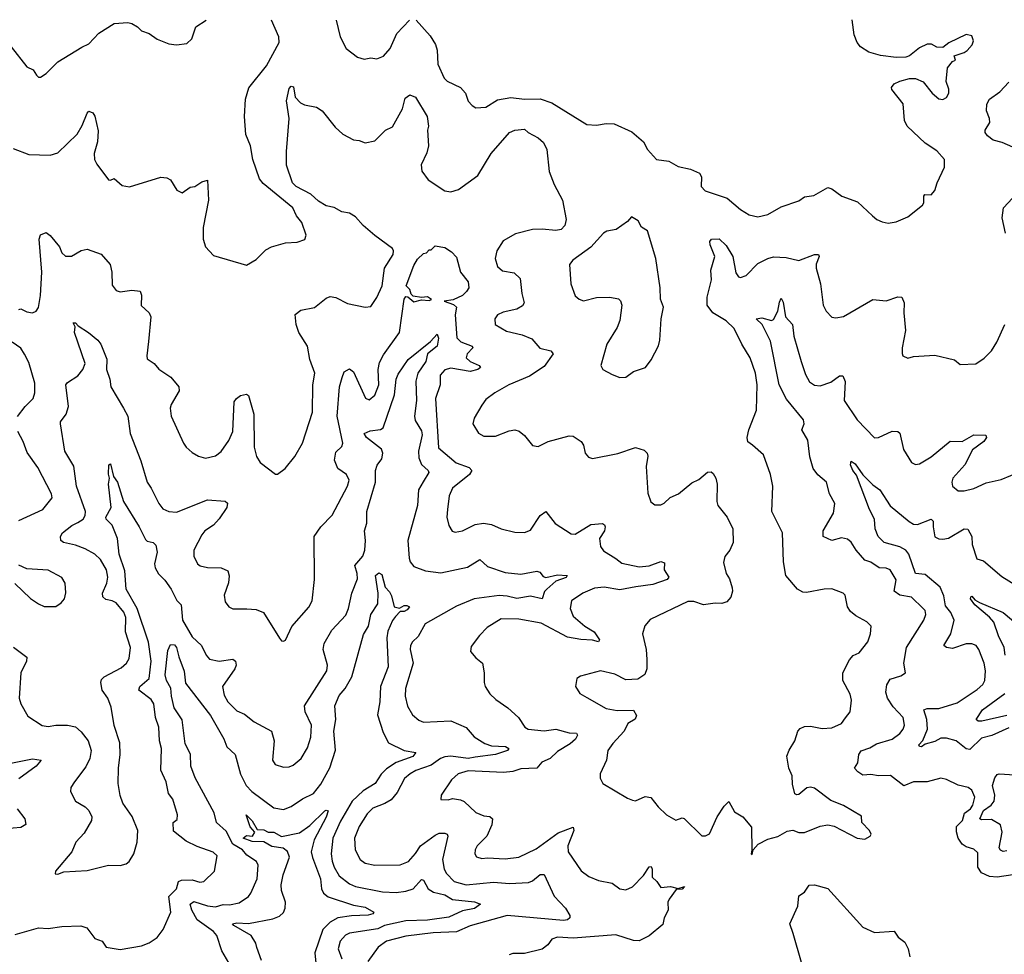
# Model space of a CAD drawing. Extents: x 1954683 to 2060285, y 904798 to 1016299.
# Tile 268 of 472: x 1981099 to 1986162, y 1011448 to 1016253. Entities that reach past the tile are written whole.
import ezdxf

# ---------------------------------------------------------------- set-up
doc = ezdxf.new("R2010")
doc.units = 0

msp = doc.modelspace()

# ---------------------------------------------------------------- linework, layer by layer
at = {"layer": '0CON10XD'}
for points in [[(1981055, 1016113.3), (1981135, 1016010), (1981167.5, 1015995), (1981185, 1015967.5), (1981195, 1015957.5), (1981205, 1015957.5), (1981235, 1015976.2), (1981294.4, 1016035.6), (1981417.6, 1016112.4), (1981455, 1016128.6), (1981505, 1016184.2), (1981585, 1016233.8), (1981655, 1016238.8), (1981675, 1016233.3), (1981705, 1016216.7), (1981725.9, 1016195.9), (1981765, 1016182.5), (1981805, 1016152.5), (1981865, 1016129.2), (1981905, 1016124), (1981958.8, 1016131.2), (1981983.3, 1016155), (1982004.3, 1016215.7), (1982058.3, 1016250.4)], [(1981065, 1015590), (1981145, 1015559.6), (1981255, 1015555.6), (1981295, 1015568.9), (1981394.6, 1015665), (1981420.5, 1015709.5), (1981445, 1015772.5), (1981455, 1015782.5), (1981475, 1015773.3), (1981485, 1015756.7), (1981502.3, 1015682.3), (1981498.9, 1015625), (1981481.4, 1015565), (1981484, 1015535), (1981495, 1015510), (1981555, 1015430), (1981565, 1015427.5), (1981585, 1015436.7), (1981625, 1015401.2), (1981663.6, 1015393.6), (1981825, 1015442.5), (1981855, 1015440), (1981875, 1015430), (1981907, 1015377), (1981935, 1015363.3), (1981975, 1015392.5), (1982000, 1015395), (1982035, 1015420), (1982065, 1015427.5), (1982070, 1015325), (1982042.9, 1015185), (1982042.9, 1015125), (1982054.5, 1015084.5), (1982095, 1015040), (1982265, 1014990), (1982315, 1015020.8), (1982365, 1015069.2), (1982393.3, 1015085), (1982465.8, 1015105.8), (1982525, 1015108.8), (1982565, 1015123.3), (1982572.5, 1015145), (1982550.3, 1015210.3), (1982521.4, 1015245), (1982503.1, 1015285), (1982350.5, 1015410.5), (1982332.5, 1015435), (1982298.1, 1015535), (1982285.6, 1015605), (1982262.4, 1015662.4), (1982254.1, 1015755), (1982260, 1015845), (1982276.6, 1015903.4), (1982368, 1016015), (1982433.1, 1016135), (1982431.5, 1016165), (1982393.4, 1016250.6)], [(1982725.4, 1016250.9), (1982747.5, 1016165), (1982776.7, 1016105), (1982835, 1016060), (1982869.3, 1016049.3), (1982905, 1016057.1), (1982935, 1016052.5), (1982970, 1016065), (1983004.4, 1016105), (1983038.3, 1016181.7), (1983103.8, 1016251.2)], [(1983137.2, 1016251.2), (1983209.6, 1016169.6), (1983237.1, 1016125), (1983245.6, 1016095.6), (1983249.4, 1016025), (1983282, 1015952), (1983297.3, 1015937.3), (1983365, 1015903.8), (1983390.8, 1015875), (1983405, 1015833.8), (1983425, 1015811.2), (1983445, 1015800), (1983495, 1015803.3), (1983555, 1015841.2), (1983625, 1015852.5), (1983695, 1015844.5), (1983775.7, 1015845.7), (1983835, 1015826.2), (1984015, 1015713.3), (1984065, 1015710), (1984115, 1015720), (1984155, 1015717.5), (1984245.9, 1015675.9), (1984306.7, 1015625), (1984326.2, 1015585), (1984373.3, 1015535), (1984437.5, 1015525), (1984485, 1015497.5), (1984547.5, 1015485), (1984594.1, 1015464.1), (1984604, 1015445), (1984603.8, 1015395), (1984622.7, 1015372.7), (1984737.5, 1015335), (1984805, 1015276.7), (1984849.5, 1015249.5), (1984895, 1015239.2), (1984945, 1015251.2), (1985015, 1015290), (1985105, 1015321.2), (1985135, 1015342), (1985181.7, 1015348.3), (1985255, 1015390), (1985275, 1015384), (1985325.8, 1015345.8), (1985406.6, 1015316.6), (1985483.3, 1015245), (1985505.6, 1015225.6), (1985533.4, 1015213.4), (1985565, 1015207.1), (1985605, 1015212.9), (1985665, 1015240), (1985740.5, 1015299.5), (1985748.1, 1015311.9), (1985747.5, 1015345), (1985753.8, 1015355), (1985785, 1015352), (1985804, 1015375), (1985815.7, 1015414.3), (1985853.8, 1015495), (1985853.8, 1015535), (1985815, 1015578), (1985755, 1015618.6), (1985661.4, 1015705), (1985648.6, 1015735), (1985640.9, 1015820.9), (1985583.9, 1015893.9), (1985582.5, 1015905), (1985595, 1015922.5), (1985625, 1015936.7), (1985675, 1015951.2), (1985705, 1015951.2), (1985743.9, 1015933.9), (1985790, 1015875), (1985825, 1015846.7), (1985845, 1015843.3), (1985865, 1015853.3), (1985876.7, 1015875), (1985876.7, 1015895), (1985862.5, 1015935), (1985870, 1016005), (1985895, 1016037.5), (1985910, 1016045), (1985903.6, 1016066.4), (1985955, 1016084), (1985970, 1016095), (1985996.1, 1016123.9), (1986002.5, 1016145), (1985995, 1016170), (1985966.4, 1016176.4), (1985876.7, 1016133.3), (1985845, 1016110), (1985815, 1016112.5), (1985787.5, 1016127.5), (1985765, 1016127.5), (1985725, 1016108.8), (1985675, 1016066.7), (1985655, 1016060), (1985605, 1016057.8), (1985525, 1016068.8), (1985465, 1016085.6), (1985423.1, 1016113.1), (1985405.2, 1016135.2), (1985389.4, 1016175), (1985379.6, 1016253)], [(1986205, 1015596.7), (1986150.9, 1015620.9), (1986105, 1015633.1), (1986075.7, 1015655), (1986062.8, 1015672.8), (1986062.9, 1015685), (1986086.9, 1015725), (1986085.7, 1015745), (1986070, 1015785), (1986071.8, 1015818.2), (1986086.4, 1015843.6), (1986138.1, 1015881.9), (1986185, 1015931.1)], [(1981095, 1014763.3), (1981105, 1014766.2), (1981135, 1014751.2), (1981165, 1014746.2), (1981183.3, 1014755), (1981195, 1014773.3), (1981206.1, 1014835), (1981212.9, 1014955), (1981199.1, 1015125), (1981205, 1015146.2), (1981235, 1015158.8), (1981255, 1015144), (1981302.9, 1015085), (1981315, 1015054.2), (1981335, 1015036.9), (1981365, 1015037.1), (1981414.5, 1015065.5), (1981445, 1015072.9), (1981517.3, 1015047.3), (1981564.4, 1014995), (1981572.7, 1014955), (1981575, 1014887.5), (1981595, 1014860), (1981615, 1014854.4), (1981675, 1014862), (1981717.7, 1014857.7), (1981725.8, 1014835.8), (1981724.2, 1014784.2), (1981765, 1014746.2), (1981773.1, 1014725), (1981761.7, 1014598.3), (1981751.8, 1014525), (1981755, 1014510), (1981790, 1014485), (1981815, 1014456.2), (1981875.5, 1014415.5), (1981917.5, 1014365), (1981918, 1014345), (1981876.9, 1014275), (1981872.9, 1014255), (1981877.5, 1014215), (1981940.8, 1014075), (1981954, 1014055), (1981985, 1014028), (1982018.3, 1014008.3), (1982055, 1013998), (1982105, 1014011.2), (1982135, 1014032), (1982175, 1014089.2), (1982194.4, 1014135), (1982202.3, 1014287.7), (1982214.1, 1014305.9), (1982235, 1014320), (1982265, 1014327.5), (1982275, 1014320), (1982303.1, 1014225), (1982303.9, 1014055), (1982317.3, 1014007.3), (1982335, 1013975.8), (1982415, 1013916.7), (1982425, 1013916.7), (1982464.4, 1013945.6), (1982513.2, 1014006.8), (1982553.5, 1014075), (1982604.4, 1014235), (1982606.4, 1014375), (1982615.6, 1014435), (1982590.9, 1014505), (1982578.1, 1014575), (1982534.7, 1014644.7), (1982519.6, 1014685), (1982515, 1014736.7), (1982545, 1014759.2), (1982615, 1014773.1), (1982675, 1014821.4), (1982695, 1014828.9), (1982725, 1014824.4), (1982784.5, 1014794.5), (1982875, 1014774.2), (1982905, 1014778.8), (1982935.7, 1014825), (1982963.1, 1014885), (1982974.4, 1014975), (1983018.9, 1015045), (1983020.5, 1015065), (1983015, 1015076.9), (1982925, 1015142.7), (1982864.7, 1015195), (1982825, 1015240), (1982795, 1015257.6), (1982755, 1015264.6), (1982715, 1015287.2), (1982675, 1015296.2), (1982635, 1015319.6), (1982595, 1015356.4), (1982520, 1015395), (1982502.3, 1015415), (1982470, 1015505), (1982470, 1015575), (1982483.8, 1015745), (1982470, 1015835), (1982485, 1015900), (1982495, 1015912), (1982507.5, 1015907.5), (1982515.6, 1015855), (1982542.5, 1015825), (1982563.3, 1015815), (1982625, 1015803.2), (1982654.3, 1015784.3), (1982720.6, 1015700.6), (1982760.8, 1015665), (1982815, 1015635.6), (1982845, 1015632.2), (1982875, 1015619.1), (1982925, 1015629.4), (1982980, 1015685), (1983015, 1015701.4), (1983066.5, 1015795), (1983081.1, 1015848.9), (1983105, 1015866), (1983133.8, 1015855), (1983193.6, 1015755), (1983200.5, 1015705), (1983196.4, 1015685), (1983200.4, 1015605), (1983192.1, 1015567.9), (1983163.9, 1015506.1), (1983166.5, 1015475), (1983199.8, 1015429.8), (1983285, 1015373.1), (1983315, 1015368.1), (1983355, 1015379.5), (1983455, 1015452.5), (1983523.3, 1015565), (1983616.6, 1015673.4), (1983645, 1015684.6), (1983695, 1015690), (1983712.6, 1015672.6), (1983765, 1015646), (1983791.7, 1015621.7), (1983808.6, 1015585), (1983822, 1015472), (1983847.5, 1015405), (1983890.5, 1015325), (1983908.1, 1015225), (1983902.5, 1015195), (1983883.8, 1015175), (1983855, 1015168.5), (1983785, 1015176.5), (1983736.1, 1015173.9), (1983648.3, 1015151.7), (1983585, 1015115.5), (1983553.1, 1015065), (1983544.4, 1015025), (1983555, 1014984.2), (1983582.2, 1014962.2), (1983640.6, 1014950.6), (1983671.8, 1014921.8), (1983680.5, 1014845), (1983693.2, 1014796.8), (1983685, 1014781.4), (1983655, 1014764.4), (1983585, 1014749.1), (1983556, 1014735), (1983541.4, 1014715), (1983544.2, 1014685), (1983601.7, 1014651.7), (1983682.6, 1014632.6), (1983732.7, 1014612.7), (1983773.3, 1014563.3), (1983830.3, 1014550.3), (1983842, 1014535), (1983795, 1014470), (1983720.5, 1014419.5), (1983614.2, 1014375), (1983542.5, 1014335), (1983495, 1014300.6), (1983475, 1014270.8), (1983435.6, 1014205), (1983429.2, 1014175), (1983457.6, 1014127.6), (1983485, 1014111.9), (1983545, 1014111.1), (1983615, 1014138.9), (1983645, 1014143.5), (1983666.6, 1014136.6), (1983695.3, 1014115.3), (1983735, 1014063.3), (1983765, 1014058.8), (1983816.6, 1014083.4), (1983925, 1014114), (1983945, 1014112.5), (1983985.8, 1014085), (1983998.1, 1014065), (1984006, 1014025), (1984024.4, 1014004.4), (1984045, 1013996.2), (1984175, 1014021.8), (1984265, 1014052.9), (1984310, 1014040), (1984325.8, 1014025), (1984328.1, 1014008.1), (1984320, 1013955), (1984328.3, 1013818.3), (1984344.3, 1013774.3), (1984365, 1013758.8), (1984395, 1013758.8), (1984412.3, 1013767.7), (1984443.4, 1013796.6), (1984486.7, 1013815), (1984555, 1013872), (1984590.9, 1013889.1), (1984635, 1013926), (1984655, 1013928.8), (1984665, 1013920), (1984679.2, 1013895), (1984685.7, 1013865.7), (1984683.8, 1013775), (1984688.8, 1013755), (1984736, 1013695), (1984766, 1013635), (1984767.5, 1013565), (1984750.8, 1013525), (1984725, 1013493.3), (1984718.3, 1013461.7), (1984730.8, 1013405), (1984747.9, 1013377.9), (1984761.7, 1013331.7), (1984764.2, 1013315), (1984755, 1013283.3), (1984735, 1013260), (1984708.8, 1013251.2), (1984675, 1013253.1), (1984615.7, 1013244.3), (1984565, 1013261.4), (1984535, 1013261.4), (1984341.3, 1013168.7), (1984313, 1013137), (1984302, 1013095), (1984320, 1013015), (1984324.1, 1012964.1), (1984324, 1012915), (1984314.1, 1012885.9), (1984277, 1012863), (1984215, 1012859.5), (1984158.3, 1012888.3), (1984085, 1012905.8), (1983982.3, 1012877.7), (1983963.3, 1012865), (1983956.2, 1012825), (1983978.3, 1012788.3), (1984015, 1012768.8), (1984115, 1012712), (1984170.3, 1012700.3), (1984255, 1012703.3), (1984270.5, 1012675), (1984264, 1012656), (1984225.7, 1012635), (1984207.8, 1012595), (1984148, 1012532), (1984123.8, 1012495), (1984116.2, 1012445), (1984083.8, 1012375), (1984083.9, 1012353.9), (1984097.5, 1012325), (1984225, 1012250), (1984250.7, 1012240.7), (1984265, 1012237.5), (1984315, 1012258.6), (1984344.3, 1012254.3), (1984381.2, 1012205), (1984425, 1012164), (1984473, 1012137), (1984505, 1012148.8), (1984515, 1012146.7), (1984607, 1012057), (1984625, 1012056.7), (1984645, 1012067.5), (1984685.8, 1012154.2), (1984720.9, 1012209.1), (1984745, 1012232.5), (1984775, 1012180), (1984816.7, 1012155), (1984861.7, 1012101.7), (1984863.3, 1011983.3), (1984860, 1011965), (1984865, 1011960), (1984870, 1011985), (1984896.4, 1012013.6), (1984945, 1012040), (1984996.8, 1012053.2), (1985045, 1012081.2), (1985075, 1012086.2), (1985105, 1012073.3), (1985135, 1012073.3), (1985214.2, 1012105.8), (1985253.9, 1012113.9), (1985286.8, 1012106.8), (1985405, 1012044), (1985445, 1012040), (1985472.5, 1012055), (1985477.5, 1012065), (1985468.8, 1012085), (1985428.8, 1012125), (1985427.5, 1012157.5), (1985335, 1012212.5), (1985269.1, 1012239.1), (1985185, 1012302), (1985165, 1012307.5), (1985145.8, 1012304.2), (1985105, 1012268.8), (1985095, 1012266.7), (1985085, 1012273.3), (1985072.3, 1012322.3), (1985071.2, 1012365), (1985054, 1012405), (1985044.3, 1012465.7), (1985055, 1012497.5), (1985084, 1012545), (1985100, 1012595), (1985111.7, 1012608.3), (1985135, 1012618.8), (1985165, 1012621.4), (1985225, 1012609.1), (1985275, 1012612.5), (1985324, 1012635), (1985345, 1012663.8), (1985368.6, 1012695), (1985376.7, 1012755), (1985369.4, 1012785), (1985331.9, 1012855), (1985332.2, 1012895), (1985365, 1012962.2), (1985385, 1012983.3), (1985415, 1012997.5), (1985459.2, 1013055), (1985474.4, 1013095), (1985477.5, 1013135), (1985455, 1013157.1), (1985397.4, 1013187.4), (1985370.9, 1013210.9), (1985356, 1013235), (1985343.9, 1013293.9), (1985332.5, 1013305), (1985275, 1013327.5), (1985235, 1013325.8), (1985145, 1013307.1), (1985125, 1013309.2), (1985098.8, 1013325), (1985037.5, 1013395), (1985027.1, 1013465), (1985021.1, 1013615), (1984965.7, 1013725), (1984971.9, 1013855), (1984959.2, 1013915), (1984924, 1014015), (1984866.2, 1014066.2)], [(1986168.6, 1015155), (1986150.8, 1015235), (1986158, 1015285), (1986203.8, 1015335)], [(1984185, 1014412.5), (1984215, 1014414.2), (1984255.7, 1014444.3), (1984317.5, 1014465), (1984346.1, 1014503.9), (1984383.9, 1014576.1), (1984391.2, 1014605), (1984397.1, 1014715), (1984410, 1014775), (1984394.2, 1014815.8), (1984392.5, 1014875), (1984369.4, 1015025), (1984327, 1015167), (1984297, 1015187), (1984279.5, 1015219.5), (1984245, 1015240), (1984224.1, 1015215.9), (1984166.7, 1015175), (1984117.5, 1015165), (1984100, 1015155), (1984036.2, 1015083.8), (1983942.7, 1015017.3), (1983926.4, 1014993.6), (1983932.5, 1014895), (1983955, 1014833.3), (1983975.9, 1014815.9), (1983997.7, 1014807.7), (1984065, 1014824), (1984134.1, 1014825.9), (1984178.3, 1014818.3), (1984188.3, 1014808.3), (1984195.8, 1014785), (1984184.4, 1014705.6), (1984170.3, 1014669.7), (1984117.5, 1014585), (1984086.2, 1014475), (1984096.7, 1014455), (1984145, 1014428), (1984185, 1014412.5)], [(1984866.2, 1014066.2), (1984842.7, 1014082.7), (1984838.8, 1014105), (1984848, 1014145), (1984888.1, 1014245), (1984890.4, 1014375), (1984881.6, 1014435), (1984855.3, 1014515), (1984811.8, 1014585), (1984772.2, 1014665), (1984730.8, 1014705), (1984662.1, 1014745), (1984633.8, 1014785), (1984633.9, 1014826.1), (1984655.3, 1014915), (1984652.4, 1014965), (1984673.4, 1015035), (1984648.6, 1015095), (1984648, 1015112), (1984656, 1015124), (1984695, 1015125.4), (1984731.2, 1015091.2), (1984765.3, 1015035), (1984780.8, 1014950.8), (1984795, 1014930.8), (1984805, 1014927.5), (1984835, 1014937.5), (1984895, 1014999.4), (1984945, 1015025.5), (1984975.5, 1015034.5), (1985040.3, 1015029.7), (1985105.7, 1015015.7), (1985185, 1015045.5), (1985206.2, 1015045), (1985209.2, 1015035), (1985194.7, 1014995.3), (1985193.8, 1014975), (1985216.4, 1014895), (1985231.1, 1014785), (1985245, 1014753.8), (1985275, 1014723.3), (1985295, 1014720), (1985335, 1014727.5), (1985485, 1014814), (1985555, 1014808), (1985615, 1014828.8), (1985635, 1014826.7), (1985647.3, 1014797.3), (1985644.3, 1014745), (1985652.9, 1014655), (1985636.7, 1014565), (1985637, 1014537), (1985640, 1014525), (1985665, 1014513.3), (1985695, 1014521.2), (1985805, 1014528.8), (1985905, 1014503.3), (1985935, 1014480), (1986015, 1014484), (1986057.9, 1014512.1), (1986095, 1014551.2), (1986122.5, 1014595), (1986164.5, 1014685.5)], [(1982756.2, 1014413.8), (1982766.9, 1014443.1), (1982795, 1014458.6), (1982815, 1014442.5), (1982876.7, 1014306.7), (1982895, 1014298.6), (1982925, 1014322.2), (1982946.2, 1014375), (1982942.3, 1014455), (1982949.5, 1014490.5), (1982969.5, 1014530.5), (1983051.2, 1014645), (1983075, 1014816), (1983085, 1014829.2), (1983095, 1014827.5), (1983125, 1014802.5), (1983165, 1014812), (1983205, 1014809.1), (1983215.5, 1014815), (1983195, 1014828.5), (1983165, 1014825.2), (1983121.8, 1014831.8), (1983111.9, 1014841.9), (1983105.2, 1014865), (1983086, 1014885), (1983125, 1014988.8), (1983145, 1015021.2), (1983175, 1015050), (1983190, 1015055), (1983205, 1015070), (1983215, 1015070), (1983235, 1015090), (1983285, 1015082.5), (1983319.3, 1015059.3), (1983345, 1015032.5), (1983365.9, 1014955), (1983405.3, 1014905), (1983408, 1014875), (1983396.2, 1014855), (1983375, 1014835.2), (1983327.8, 1014812.2), (1983281.2, 1014805), (1983329.3, 1014789.3), (1983344.4, 1014775), (1983338.2, 1014735), (1983346.7, 1014616.7), (1983366.4, 1014596.4), (1983425.7, 1014575), (1983428.9, 1014565), (1983399.6, 1014535), (1983395.4, 1014515), (1983414.5, 1014495), (1983461.2, 1014475), (1983468, 1014465), (1983455, 1014453.9), (1983415, 1014444.3), (1983315, 1014460.7), (1983285, 1014453.5), (1983260.9, 1014425), (1983261.1, 1014375), (1983237.3, 1014305), (1983251.5, 1014051.5), (1983343.3, 1013975), (1983410.4, 1013950.4), (1983424.3, 1013935), (1983412.2, 1013915), (1983324.5, 1013845), (1983306.5, 1013805), (1983298.5, 1013735), (1983295.7, 1013695), (1983305, 1013652.5), (1983323, 1013623), (1983337.7, 1013617.7), (1983375, 1013624.4), (1983441.7, 1013658.3), (1983484, 1013664), (1983525, 1013657.3), (1983575, 1013635.6), (1983645, 1013618.6), (1983695, 1013615.6), (1983725, 1013628.6), (1983775, 1013704.2), (1983805, 1013724), (1983851.9, 1013661.9), (1983935, 1013610), (1983955, 1013608), (1984035, 1013658), (1984095, 1013662.5), (1984106.4, 1013656.4), (1984110, 1013645), (1984105.7, 1013625), (1984079.6, 1013585), (1984085, 1013544.2), (1984101.3, 1013521.3), (1984165, 1013483.1), (1984195, 1013457.9), (1984285, 1013439.6), (1984335.4, 1013444.6), (1984395, 1013468), (1984415, 1013460), (1984412.9, 1013425), (1984436.1, 1013386.1), (1984428.5, 1013375), (1984355, 1013349.7), (1984266.9, 1013336.9), (1984185, 1013322.3), (1984104.7, 1013335.3), (1984055, 1013330.7), (1983994, 1013305), (1983936, 1013265), (1983928.5, 1013225), (1983945, 1013185.8), (1984005.6, 1013135), (1984053.5, 1013105), (1984080, 1013065), (1984075, 1013053.5), (1984045, 1013063.5), (1983985, 1013065.4), (1983915, 1013078.6), (1983779.9, 1013149.9), (1983665, 1013170.3), (1983575, 1013171.9), (1983502.8, 1013127.2), (1983462.5, 1013087.5), (1983419.5, 1013030.5), (1983416.2, 1013005), (1983445, 1012971.2), (1983478, 1012945), (1983486.9, 1012895), (1983487.5, 1012845), (1983492.9, 1012825), (1983516.4, 1012786.4), (1983547, 1012757), (1983608, 1012715), (1983664.4, 1012664.4), (1983695.4, 1012615.4), (1983713.8, 1012605), (1983795, 1012597.1), (1983856, 1012606), (1983925, 1012585.5), (1983961.2, 1012585), (1983966.9, 1012575), (1983956.3, 1012553.7), (1983930.2, 1012529.8), (1983865, 1012489.6), (1983826.1, 1012455), (1983784.1, 1012435.9), (1983758.8, 1012405), (1983675, 1012401.2), (1983635, 1012387.5), (1983586.8, 1012383.2), (1983405, 1012390.2), (1983354, 1012375), (1983318.8, 1012345), (1983266.7, 1012265), (1983263.8, 1012243.8), (1983302.3, 1012242.3), (1983325, 1012248), (1983365, 1012241.9), (1983385, 1012232.5), (1983445, 1012176.4), (1983485, 1012160), (1983515.7, 1012155.7), (1983529.3, 1012145), (1983527.3, 1012112.7), (1983500.3, 1012055), (1983451.1, 1012005), (1983440.6, 1011985), (1983439.2, 1011965), (1983448.3, 1011948.3), (1983475, 1011939.4), (1983505, 1011943.5), (1983595, 1011938.2), (1983665, 1011947.1), (1983755, 1011990.4), (1983867, 1012073), (1983945, 1012101.8), (1983948.9, 1012085), (1983918.2, 1012005), (1983918.5, 1011975), (1983986.3, 1011876.3), (1984025, 1011848.1), (1984075, 1011827.5), (1984145, 1011814.2), (1984185, 1011784.2), (1984215, 1011778.6), (1984249.2, 1011795), (1984307.2, 1011852.8), (1984335, 1011897.1), (1984345, 1011898.6), (1984351.1, 1011885), (1984350.6, 1011845), (1984375, 1011822), (1984395, 1011790.8), (1984445, 1011796.9), (1984485, 1011786.2), (1984516.8, 1011796.8), (1984505, 1011782.5), (1984475, 1011780), (1984438.9, 1011731.1), (1984431.9, 1011715), (1984433.1, 1011675), (1984413.5, 1011635), (1984405, 1011601.2), (1984335, 1011542.5), (1984285, 1011516.9), (1984255, 1011518.9), (1984165, 1011547), (1983945, 1011531), (1983863.5, 1011536.5), (1983834.6, 1011525.4), (1983814.4, 1011495.6), (1983785, 1011474.2), (1983695, 1011451.9), (1983635, 1011451.2), (1983615.9, 1011444.1)], [(1986205, 1011856.4), (1986125, 1011844.6), (1986085, 1011848), (1986045, 1011866.2), (1986026.1, 1011895), (1986025, 1011970), (1986005, 1011988.5), (1985965, 1012000), (1985945, 1012013.5), (1985924.8, 1012044.8), (1985916.6, 1012076.6), (1985915.8, 1012105), (1985946.2, 1012135), (1985956.6, 1012173.4), (1985987.2, 1012195), (1986000.5, 1012215), (1986009.5, 1012255), (1985995, 1012292), (1985975.4, 1012305.4), (1985925, 1012317.8), (1985865, 1012345.8), (1985835, 1012353.1), (1985764.4, 1012334.4), (1985695, 1012334.4), (1985645, 1012314.5), (1985576.2, 1012366.2), (1985515, 1012365.3), (1985475, 1012372.7), (1985435, 1012368.9), (1985409.1, 1012385), (1985392.2, 1012405), (1985408.4, 1012431.6), (1985414.4, 1012475), (1985425.4, 1012494.6), (1985470.6, 1012509.4), (1985505, 1012530.3), (1985585, 1012554.6), (1985625, 1012582.9), (1985642.1, 1012605), (1985647.7, 1012625), (1985642.1, 1012665), (1985590.4, 1012720.4), (1985561.4, 1012765), (1985552.5, 1012795), (1985557.5, 1012832.5), (1985575, 1012861.4), (1985630.3, 1012879.7), (1985653.3, 1012895), (1985644.3, 1012945), (1985658.9, 1013025), (1985748.5, 1013165), (1985758.1, 1013195), (1985754.2, 1013215), (1985745, 1013225.8), (1985683.8, 1013283.8), (1985624.2, 1013295), (1985595.5, 1013315), (1985605, 1013372.5), (1985574, 1013424), (1985555, 1013433.1), (1985517.5, 1013435), (1985475, 1013463.3), (1985444.3, 1013474.3), (1985400.6, 1013525), (1985375, 1013567.5), (1985355, 1013582.7), (1985325, 1013589.1), (1985275, 1013574.6), (1985230, 1013595), (1985230.5, 1013625), (1985282.9, 1013715), (1985291.1, 1013765), (1985262.9, 1013815), (1985247.5, 1013875), (1985202.7, 1013912.7), (1985179.5, 1013945), (1985161.1, 1014005), (1985150.8, 1014090.8), (1985120, 1014145), (1985132.2, 1014175), (1985128.5, 1014195), (1985041.3, 1014301.3), (1985003.6, 1014375), (1984959.4, 1014599.4), (1984915.8, 1014685.8), (1984886.2, 1014715), (1984915, 1014719.6), (1984965, 1014705.5), (1984975, 1014711.1), (1984998, 1014755), (1985005, 1014800), (1985015, 1014821.2), (1985025, 1014800), (1985035.8, 1014725.8), (1985073.3, 1014685), (1985080, 1014625), (1985116.6, 1014495), (1985139.1, 1014429.1), (1985160.3, 1014390.3), (1985185, 1014373.3), (1985215, 1014370.9), (1985270, 1014390), (1985315, 1014422), (1985332, 1014422), (1985343, 1014393), (1985338.1, 1014295), (1985404.6, 1014195), (1985495, 1014102.7), (1985515.3, 1014104.7), (1985585, 1014137.5), (1985615, 1014136.2), (1985625, 1014127.5), (1985643.2, 1014043.2), (1985685, 1013976.7), (1985705, 1013966.2), (1985725, 1013968.8), (1985785, 1014005.7), (1985883.4, 1014086.6), (1985945, 1014083.8), (1986005, 1014118.8), (1986066.2, 1014116.2), (1986070, 1014105), (1986056, 1014085), (1985998.5, 1014041.5), (1985958.1, 1013965), (1985897.5, 1013895), (1985892.5, 1013875), (1985895.8, 1013855), (1985925, 1013830), (1985955, 1013830), (1986005, 1013843.3), (1986069.1, 1013870.9), (1986145, 1013889.1), (1986245, 1013930)], [(1981066.8, 1013026.8), (1981135.7, 1012975), (1981134.3, 1012955), (1981104.6, 1012895), (1981096.1, 1012765), (1981105.5, 1012735), (1981141.2, 1012671.2), (1981215, 1012624), (1981245, 1012618.6), (1981285, 1012625.6), (1981345, 1012625.6), (1981385, 1012618), (1981415, 1012591.2), (1981451.4, 1012545), (1981465.6, 1012495), (1981460, 1012455), (1981439.1, 1012410.9), (1981380, 1012335), (1981362.5, 1012305), (1981360, 1012285), (1981386.2, 1012235), (1981435.5, 1012205.5), (1981455, 1012186.7), (1981470, 1012155), (1981468.8, 1012135), (1981430.3, 1012069.7), (1981386.7, 1012025), (1981366.2, 1011975), (1981282.5, 1011875), (1981281.7, 1011861.7), (1981295, 1011860), (1981325, 1011872.5), (1981445, 1011878.6), (1981555, 1011905.7), (1981615.7, 1011904.3), (1981646.8, 1011913.2), (1981662, 1011925), (1981685.7, 1011965), (1981702.9, 1012025), (1981705.7, 1012085), (1981676.3, 1012156.3), (1981629.4, 1012225), (1981616, 1012264), (1981605.7, 1012325), (1981606.2, 1012405), (1981616, 1012475), (1981614.2, 1012535), (1981584.4, 1012624.4), (1981568.9, 1012718.9), (1981551.5, 1012765), (1981523.5, 1012805), (1981515.6, 1012845), (1981519.8, 1012860.2), (1981533.1, 1012875), (1981620.1, 1012919.9), (1981648.1, 1012945), (1981662.2, 1012967.8), (1981668.2, 1013025), (1981642.2, 1013105), (1981645, 1013180), (1981635, 1013207.3), (1981595, 1013254.6), (1981575, 1013265.8), (1981542.2, 1013272.2), (1981526.5, 1013285), (1981525.4, 1013305), (1981547.3, 1013355), (1981552.6, 1013387.4), (1981544.6, 1013425), (1981515, 1013477.9), (1981485, 1013504.7), (1981435, 1013532.7), (1981385, 1013551.3), (1981324.1, 1013564.1), (1981310, 1013575), (1981307.8, 1013595), (1981318.9, 1013615), (1981367.3, 1013652.7), (1981398.6, 1013668.6), (1981425, 1013685.5), (1981435.6, 1013704.4), (1981437.7, 1013725), (1981391.5, 1013855), (1981377.4, 1013957.4), (1981331.1, 1014035), (1981308.5, 1014175), (1981308.9, 1014185), (1981338.2, 1014225), (1981349.6, 1014265), (1981336, 1014375), (1981345, 1014388), (1981398.3, 1014421.7), (1981424, 1014455), (1981435.6, 1014485), (1981380.9, 1014645), (1981384.2, 1014674.2), (1981373.3, 1014695), (1981386.2, 1014695), (1981399.2, 1014679.2), (1981452.5, 1014645), (1981501.4, 1014605), (1981516.5, 1014585), (1981547.3, 1014507.3), (1981545.4, 1014455), (1981562.9, 1014405), (1981567.9, 1014365), (1981633.1, 1014255), (1981655.6, 1014215), (1981667.3, 1014125), (1981722.5, 1013985), (1981753.6, 1013875), (1981775, 1013844.2), (1981813.5, 1013765), (1981835, 1013738.6), (1981865, 1013724.5), (1981905, 1013720.4), (1982065, 1013784.4), (1982155, 1013778), (1982167.5, 1013767.5), (1982164.4, 1013745), (1982124, 1013686), (1982095.8, 1013654.2), (1982050, 1013625), (1982035.6, 1013605), (1981994.4, 1013525), (1981994.3, 1013495), (1982013.8, 1013455), (1982027.5, 1013445), (1982065, 1013435.6), (1982134.6, 1013434.6), (1982168.8, 1013418.8), (1982176.3, 1013393.7), (1982171.7, 1013358.3), (1982150.5, 1013295), (1982155, 1013260), (1982173.8, 1013235), (1982194.3, 1013224.3), (1982266.8, 1013223.2), (1982315, 1013221.1), (1982352, 1013205), (1982435, 1013072.5), (1982445, 1013060), (1982455, 1013057.5), (1982465, 1013062.5), (1982497.4, 1013132.6), (1982585, 1013232.5), (1982603.3, 1013265), (1982615.5, 1013375.5), (1982613.3, 1013595), (1982647.5, 1013645), (1982705, 1013706), (1982784.3, 1013855), (1982792.5, 1013885), (1982778.8, 1013915), (1982734.2, 1013945), (1982718.3, 1013988.3), (1982725, 1014030), (1982755, 1014058.8), (1982760.6, 1014075), (1982731.5, 1014215), (1982742.9, 1014365), (1982756.2, 1014413.8)], [(1981835.8, 1011575), (1981876.2, 1011663.8), (1981865.7, 1011744.3), (1981905.7, 1011784.3), (1981915, 1011821.8), (1981931, 1011829), (1981985, 1011830.9), (1982025, 1011817.9), (1982045, 1011821.1), (1982100.6, 1011875), (1982114.3, 1011954.3), (1982093.6, 1011973.6), (1982011.2, 1012001.2), (1981955, 1012028.6), (1981890.5, 1012080.5), (1981887.5, 1012125), (1981909.1, 1012140.9), (1981910, 1012165), (1981886.5, 1012245), (1981864.6, 1012275), (1981852.7, 1012335), (1981824.7, 1012394.7), (1981827.7, 1012505), (1981817.9, 1012545), (1981814.5, 1012615), (1981797.7, 1012665), (1981787.9, 1012735), (1981775, 1012757.5), (1981711.2, 1012805), (1981717.1, 1012825), (1981765.3, 1012865), (1981774.8, 1012955), (1981761.7, 1013051.7), (1981702.7, 1013225), (1981645.7, 1013325), (1981639.1, 1013419.1), (1981610.3, 1013505), (1981601.5, 1013585), (1981575, 1013654.4), (1981544.1, 1013684.1), (1981541.5, 1013695), (1981570, 1013745), (1981555.8, 1013865), (1981561.2, 1013895), (1981555.8, 1013915.8), (1981557.5, 1013965), (1981565, 1013970), (1981582, 1013905), (1981601.1, 1013875), (1981631.8, 1013775), (1981713.2, 1013645), (1981745, 1013580.6), (1981755, 1013571.8), (1981785, 1013564.4), (1981798, 1013552), (1981805.4, 1013515), (1981792, 1013455), (1981794.6, 1013435), (1981813.3, 1013403.3), (1981845, 1013371.5), (1981877.8, 1013325), (1981906.2, 1013266.2), (1981928.6, 1013245), (1981936.7, 1013165), (1981985, 1013080), (1982034.3, 1013035), (1982056.9, 1012985), (1982075, 1012964.4), (1982125, 1012954.5), (1982195, 1012965.8), (1982209.2, 1012955), (1982212.5, 1012935), (1982204.2, 1012915), (1982141.9, 1012825), (1982149.6, 1012779.6), (1982168.5, 1012745), (1982215, 1012698.9), (1982255, 1012682.2), (1982305, 1012643.3), (1982394, 1012595), (1982407.3, 1012545), (1982398, 1012445), (1982413, 1012423), (1982455, 1012410), (1982485, 1012411.4), (1982505, 1012419.4), (1982545.7, 1012455), (1982579.5, 1012509.5), (1982596.1, 1012563.9), (1982599.5, 1012625), (1982566.4, 1012695), (1982563.6, 1012725), (1982678.5, 1012905), (1982681.1, 1012935), (1982659.5, 1013015), (1982665, 1013046.2), (1982704.3, 1013115), (1982775, 1013190.8), (1982789.2, 1013225), (1982805.9, 1013304.1), (1982835, 1013377.5), (1982834.6, 1013405), (1982822.6, 1013447.4), (1982862.9, 1013495), (1982872.7, 1013525), (1982876.7, 1013575), (1982871.6, 1013625), (1982883.4, 1013665), (1982883.2, 1013725), (1982928.2, 1013875), (1982927.7, 1013935), (1982937.6, 1013962.4), (1982960.9, 1013995), (1982966.2, 1014023.8), (1982960, 1014045), (1982882.5, 1014105), (1982870.8, 1014125), (1982901.1, 1014138.9), (1982953.4, 1014146.6), (1982967.3, 1014155), (1983026.5, 1014325), (1983034.8, 1014405.2), (1983045, 1014430.8), (1983096.2, 1014505), (1983211.1, 1014598.9), (1983245, 1014636.7), (1983252.3, 1014615), (1983245.4, 1014575), (1983196.2, 1014535), (1983187.5, 1014495), (1983146.2, 1014435), (1983135.3, 1014395), (1983138.5, 1014295), (1983128.1, 1014215), (1983132.6, 1014192.6), (1983165, 1014138.9), (1983168.8, 1014118.8), (1983150.2, 1014035), (1983151, 1014001), (1983165, 1013966.2), (1983199.1, 1013935), (1983202.1, 1013925), (1983173.2, 1013876.8), (1983150, 1013835), (1983144.1, 1013755), (1983094.8, 1013575), (1983101.2, 1013485), (1983106.8, 1013465), (1983125, 1013442.3), (1983185, 1013420), (1983265, 1013409.6), (1983402.2, 1013437.8), (1983465, 1013476.7), (1983505, 1013441.5), (1983595, 1013410.9), (1983675, 1013402.1), (1983757.2, 1013417.2), (1983772.8, 1013412.8), (1983790.7, 1013390.7), (1983805, 1013385.4), (1983865, 1013398.9), (1983914, 1013395), (1983909.4, 1013385), (1983855, 1013365.4), (1983808.9, 1013325), (1983797.3, 1013312.7), (1983785, 1013274.5), (1983725, 1013289.8), (1983655, 1013277.7), (1983605, 1013288.7), (1983565, 1013292.3), (1983435, 1013276.1), (1983345, 1013237.9), (1983183.5, 1013146.5), (1983148.2, 1013081.8), (1983118.6, 1013055), (1983107.8, 1013035), (1983106.4, 1013015), (1983121.2, 1012945), (1983082.1, 1012815), (1983080.9, 1012775), (1983093.1, 1012723.1), (1983118.3, 1012678.3), (1983151.1, 1012651.1), (1983175, 1012641.1), (1983315, 1012648.5), (1983394.1, 1012614.1), (1983436.4, 1012566.4), (1983491, 1012531), (1983525, 1012519.8), (1983596.6, 1012516.6), (1983614.3, 1012505), (1983606.7, 1012495), (1983545.7, 1012474.3), (1983441, 1012461), (1983405, 1012453.9), (1983315, 1012466.6), (1983285, 1012463.3), (1983262.5, 1012455), (1983215, 1012420.9), (1983135, 1012391.9), (1983106.2, 1012375), (1983078, 1012352), (1983040.4, 1012279.6), (1983008.2, 1012241.8), (1982977.1, 1012222.9), (1982915, 1012199.3), (1982885, 1012170), (1982844.2, 1012105), (1982820.3, 1012045), (1982823.5, 1011985), (1982850, 1011935), (1982875, 1011916.4), (1982925, 1011905.4), (1983055, 1011907.7), (1983097.5, 1011925), (1983134.4, 1011965.6), (1983159.2, 1012005), (1983235, 1012059.6), (1983255, 1012070), (1983285, 1012071.1), (1983296.1, 1012066.1), (1983300, 1012055), (1983273.2, 1011935), (1983281.4, 1011885), (1983292.8, 1011862.8), (1983332.6, 1011822.6), (1983395, 1011804.8), (1983535, 1011819.3), (1983617.5, 1011812.5), (1983715, 1011817.5), (1983735, 1011825.4), (1983775, 1011857.7), (1983795, 1011857.8), (1983847.2, 1011747.2), (1983905.7, 1011685), (1983927.3, 1011647.3), (1983927.1, 1011635), (1983915.9, 1011624.1), (1983895, 1011621.4), (1983605, 1011646.7), (1983415, 1011593.5), (1983345, 1011563.4), (1983225, 1011558.8), (1983085, 1011540.9), (1982985, 1011514.7), (1982941.5, 1011485), (1982888.8, 1011411.2)], [(1981088, 1014212), (1981126.7, 1014265), (1981168.1, 1014305), (1981176.9, 1014335), (1981176.4, 1014385), (1981145, 1014491.2), (1981124.1, 1014534.1), (1981103.9, 1014563.9), (1981060.8, 1014595)], [(1981095, 1013677.8), (1981217.5, 1013735), (1981265.6, 1013795), (1981263.1, 1013815), (1981191.3, 1013951.3), (1981137.6, 1014027.6), (1981117.5, 1014085), (1981090, 1014135)], [(1986185, 1012612.6), (1986096.9, 1012573.1), (1986045, 1012559.3), (1985985, 1012500.3), (1985965, 1012503.4), (1985915, 1012545.8), (1985865, 1012559.6), (1985835, 1012558.6), (1985805, 1012541.8), (1985755, 1012527.5), (1985736.1, 1012513.9), (1985725, 1012516.7), (1985722.9, 1012525), (1985742.9, 1012547.1), (1985766.6, 1012605), (1985763.7, 1012655), (1985748, 1012705), (1985765, 1012711.8), (1985825, 1012710.6), (1985919, 1012741), (1986021.5, 1012808.5), (1986050.6, 1012835), (1986061.1, 1012855), (1986065.7, 1012905), (1986058.5, 1012945), (1986031.5, 1013015), (1986017.1, 1013035), (1985995, 1013043.6), (1985965, 1013043.6), (1985895, 1013020.5), (1985864.3, 1013024.3), (1985850.9, 1013035), (1985886.6, 1013095), (1985903.6, 1013166.4), (1985886.9, 1013205), (1985859.3, 1013239.3), (1985851.3, 1013291.3), (1985832, 1013335), (1985755, 1013400.5), (1985705, 1013405.7), (1985671.2, 1013505), (1985655.2, 1013525.2), (1985625, 1013542.4), (1985544.7, 1013564.7), (1985513.6, 1013595), (1985498.5, 1013635), (1985494.6, 1013685), (1985468.5, 1013735), (1985401.5, 1013911.5), (1985382.3, 1013935), (1985371.1, 1013965), (1985375, 1013983.3), (1985395, 1013968.6), (1985433.7, 1013913.7), (1985485, 1013862), (1985522.5, 1013835), (1985575, 1013754.2), (1985672.4, 1013672.4), (1985695, 1013659.6), (1985715, 1013657.1), (1985785, 1013685.6), (1985795.2, 1013675.2), (1985795.9, 1013645.9), (1985804.7, 1013594.7), (1985825, 1013583.8), (1985845, 1013581.8), (1985875, 1013586.7), (1985955, 1013636), (1985973.6, 1013633.6), (1985994, 1013595), (1985995.6, 1013555), (1986020.2, 1013480.2), (1986055, 1013470.5), (1986149.3, 1013389.3), (1986235, 1013337.5)], [(1981074, 1013354), (1981155, 1013276.7), (1981195, 1013248.8), (1981225, 1013236.2), (1981285, 1013236.7), (1981312.5, 1013255), (1981328.8, 1013275), (1981335.8, 1013305.8), (1981332.5, 1013355), (1981315.4, 1013385.4), (1981245, 1013423.1), (1981135, 1013428.8), (1981095, 1013448.8)], [(1982186.1, 1011383.9), (1982137.8, 1011465), (1982112.1, 1011545), (1982095, 1011564.6), (1982011.9, 1011625), (1981984.6, 1011675), (1981976.2, 1011705), (1981995, 1011719.8), (1982065, 1011696.2), (1982105, 1011691.3), (1982145, 1011704.3), (1982177.2, 1011702.8), (1982228, 1011712), (1982275, 1011744.4), (1982287.4, 1011762.6), (1982320, 1011835), (1982325.5, 1011905.5), (1982315.8, 1011925), (1982266.6, 1011956.6), (1982243.8, 1011985), (1982194, 1012014), (1982160.7, 1012080.7), (1982110.8, 1012125), (1982098.7, 1012175), (1982001.1, 1012355), (1981978.2, 1012415), (1981976.5, 1012476.5), (1981950.1, 1012530.1), (1981933.6, 1012653.6), (1981893.4, 1012715), (1981878.6, 1012775), (1981876.5, 1012816.5), (1981853.6, 1012855), (1981846.8, 1012885), (1981860.7, 1013009.3), (1981875, 1013040), (1981895, 1013038.2), (1981905.2, 1013025), (1981916.6, 1012976.6), (1981945, 1012903.3), (1981952.2, 1012842.2), (1982079.7, 1012675), (1982149.2, 1012555), (1982164.6, 1012515), (1982206.4, 1012475), (1982233.7, 1012373.7), (1982263.4, 1012315), (1982292.3, 1012285), (1982405, 1012200.5), (1982455, 1012192.5), (1982495, 1012207.8), (1982552.8, 1012247.2), (1982608.9, 1012275), (1982647, 1012323), (1982694.4, 1012405.6), (1982723.3, 1012496.7), (1982713.7, 1012595), (1982724.3, 1012655), (1982718.9, 1012725), (1982742.2, 1012777.8), (1982772.6, 1012815), (1982806, 1012875), (1982867.4, 1013092.6), (1982892.9, 1013135), (1982904.5, 1013195), (1982940, 1013250), (1982942.9, 1013305), (1982928.2, 1013395), (1982945, 1013408.9), (1982960.8, 1013400.8), (1982977.5, 1013335), (1983000.7, 1013310.7), (1983010.6, 1013290.6), (1983023.8, 1013235), (1983052, 1013228), (1983075, 1013241.4), (1983090.3, 1013240.3), (1983103.3, 1013235), (1983090.9, 1013219.1), (1983075, 1013210.6), (1983055, 1013210), (1983031.4, 1013185), (1983015.5, 1013164.5), (1982991.5, 1013108.5), (1982986.2, 1013075), (1982993, 1012925), (1982954.3, 1012825), (1982950.4, 1012745), (1982938.5, 1012678.5), (1982967.3, 1012587.3), (1982994.8, 1012534.8), (1983075, 1012495.3), (1983135.7, 1012485), (1983121.1, 1012465), (1983035, 1012433.4), (1982985, 1012400.8), (1982956.7, 1012373.3), (1982927.5, 1012325), (1982865, 1012288.8), (1982808.1, 1012235), (1982748.6, 1012131.4), (1982708.2, 1012045), (1982700.7, 1011965), (1982706.4, 1011926.4), (1982715.8, 1011895), (1982741.2, 1011851.2), (1982795, 1011809.7), (1982825, 1011796.9), (1982965, 1011769.2), (1983034.3, 1011765.7), (1983085, 1011771.6), (1983122.9, 1011785), (1983165, 1011831.4), (1983175, 1011828), (1983199.6, 1011785), (1983226.5, 1011766.5), (1983285, 1011754.2), (1983325, 1011730), (1983437.8, 1011717.8), (1983467.5, 1011705), (1983437.4, 1011682.6), (1983375, 1011671.4), (1983305, 1011638.4), (1983195, 1011622.7), (1983085, 1011620.2), (1982974.9, 1011595.1), (1982941, 1011579), (1982794.3, 1011555.7), (1982773.6, 1011546.4), (1982746.4, 1011515), (1982736.7, 1011475), (1982755.9, 1011425)], [(1986165.4, 1012985), (1986160.4, 1013025), (1986131.1, 1013085), (1986107.1, 1013155), (1986085, 1013181.5), (1986010.6, 1013245), (1985988.6, 1013275), (1985990, 1013285), (1985995, 1013288.6), (1986009.7, 1013269.7), (1986035, 1013257.1), (1986155, 1013205.6), (1986231.3, 1013141.3)], [(1986175, 1012675.2), (1986045.7, 1012645.7), (1986027.1, 1012647.1), (1986016.2, 1012655), (1986048.8, 1012705), (1986165, 1012788.8)], [(1981045, 1012428.1), (1981165, 1012452.5), (1981210, 1012445), (1981183.8, 1012415), (1981095, 1012350.4)], [(1986175, 1011980), (1986155, 1011976.9), (1986142.6, 1011982.6), (1986135.4, 1011995.4), (1986151.4, 1012075), (1986142.8, 1012112.8), (1986095, 1012140.6), (1986045, 1012138.4), (1986036.2, 1012145), (1986055, 1012186.9), (1986094.1, 1012215), (1986110.3, 1012235), (1986112.7, 1012265), (1986101.8, 1012315), (1986112.6, 1012355), (1986125, 1012371.6), (1986135, 1012375.5), (1986215, 1012370.6)], [(1981086, 1012196), (1981125.5, 1012145), (1981130, 1012115), (1981105, 1012099.6), (1981025, 1012092.5)], [(1982341.7, 1011415), (1982318.2, 1011481.8), (1982312.3, 1011505), (1982289.1, 1011545), (1982200, 1011595), (1982192.9, 1011605), (1982215, 1011609.5), (1982275, 1011606.5), (1982400.2, 1011629.8), (1982435, 1011644.5), (1982455, 1011663.3), (1982464, 1011685), (1982465.9, 1011715), (1982445.7, 1011775.7), (1982443.8, 1011805), (1982453.4, 1011856.6), (1982487, 1011947), (1982476.6, 1011976.6), (1982453.6, 1011993.6), (1982395, 1012002), (1982355, 1012026.6), (1982295, 1012028.1), (1982247.5, 1012045), (1982265, 1012058), (1982295.6, 1012054.4), (1982307.5, 1012075), (1982283.7, 1012103.7), (1982263.8, 1012165), (1982295, 1012134), (1982319.5, 1012089.5), (1982355, 1012088), (1982375.9, 1012075.9), (1982405, 1012076), (1982445, 1012053.5), (1982537.4, 1012072.6), (1982590.4, 1012109.6), (1982668.6, 1012185), (1982675, 1012189.5), (1982685.3, 1012185), (1982675, 1012153.1), (1982613.4, 1012036.6), (1982598.4, 1011975), (1982604.3, 1011945), (1982646.1, 1011835), (1982650.8, 1011785), (1982661.2, 1011761.2), (1982685, 1011743.4), (1982815, 1011700.8), (1982875, 1011690.3), (1982920, 1011665), (1982913.8, 1011655), (1982890.9, 1011649.1), (1982805, 1011646.2), (1982735, 1011634.3), (1982695, 1011613.3), (1982657.1, 1011575), (1982616, 1011455), (1982622.5, 1011385)], [(1985119.2, 1011405), (1985076.2, 1011555), (1985058.5, 1011605), (1985100.4, 1011695), (1985105, 1011748), (1985135, 1011767.5), (1985157.5, 1011802.5), (1985185, 1011804.4), (1985255, 1011786.7), (1985435, 1011586.7), (1985495, 1011560.5), (1985595, 1011566.2), (1985616, 1011535), (1985649.5, 1011509.5), (1985668, 1011475), (1985676.2, 1011435)], [(1981075, 1011549.5), (1981195, 1011583.6), (1981245, 1011580), (1981315, 1011591.2), (1981413.2, 1011593.2), (1981443.4, 1011583.4), (1981485, 1011528.8), (1981522.5, 1011515), (1981544.2, 1011484.2), (1981615, 1011472.7), (1981725, 1011491.5), (1981765, 1011506.7), (1981806.3, 1011533.7), (1981835.8, 1011575)]]:
    msp.add_lwpolyline(points, dxfattribs=at)

doc.saveas('drawing.dxf')
